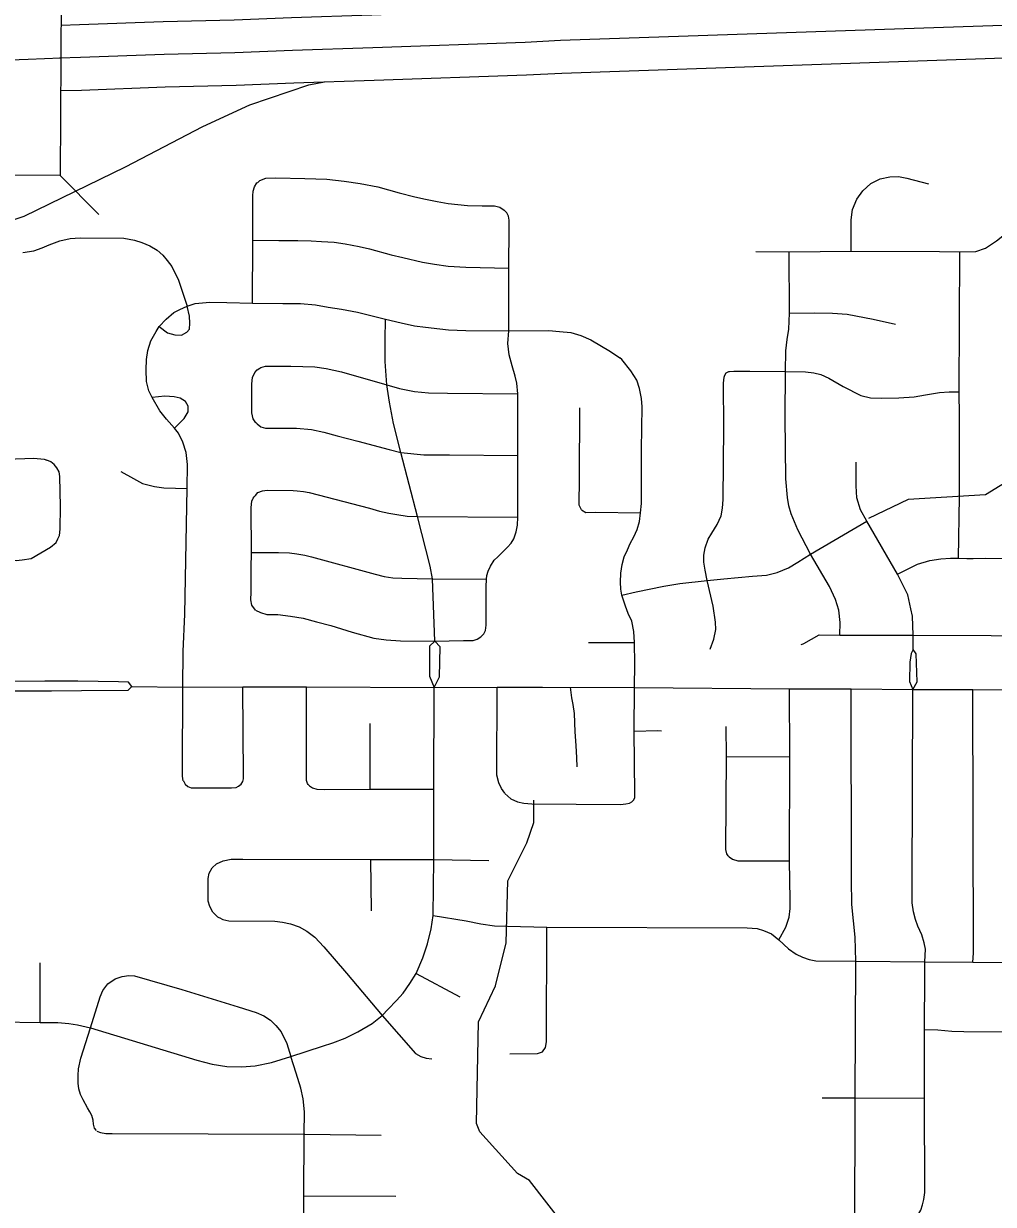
# Model space of a CAD drawing. Extents: x -1403959 to 81668, y -1400582 to 11018.
# Drawn here: x 6609 to 6695.1, y 8575.1 to 8679.9 of the extents above; entities that cross this region are included whole.
import ezdxf

# ---------------------------------------------------------------- set-up
doc = ezdxf.new("R2010")
doc.units = 0
for name, color, linetype in [('tdCiAirportTxt', 7, 'Continuous'), ('tdCiCityCartoShort', 7, 'Continuous'), ('tdCiCityStreetTxt', 7, 'Continuous'), ('tdCiSectNmbr', 7, 'Continuous'), ('tdCiSectTwpRng', 7, 'Continuous'), ('tdCoPriCL', 7, 'Continuous'), ('tdCoSurfBitum', 7, 'Continuous')]:
    doc.layers.add(name, color=color, linetype=linetype)

msp = doc.modelspace()

# ---------------------------------------------------------------- linework, layer by layer
at = {"layer": 'tdCiAirportTxt'}
for points in [[(6612.37, 8679.72), (6614, 8679.77), (6621.43, 8680.05), (6627.71, 8680.19), (6632.8, 8680.4), (6639.93, 8680.64), (6653.4, 8681.11), (6656.54, 8681.26), (6697.52, 8682.67)], [(6612.34, 8673.91), (6614.19, 8673.96), (6621.61, 8674.25), (6627.89, 8674.39), (6633.02, 8674.6), (6640.13, 8674.84), (6653.65, 8675.31), (6656.78, 8675.47), (6697.73, 8676.87)]]:
    msp.add_lwpolyline(points, dxfattribs=at)
at = {"layer": 'tdCiCityCartoShort'}
for points in [[(6697.62, 8679.74), (6656.66, 8678.34), (6653.52, 8678.18), (6640.02, 8677.71), (6632.9, 8677.47), (6627.79, 8677.26), (6621.51, 8677.12), (6614.09, 8676.84), (6612.24, 8676.78)], [(6612.35, 8676.79), (6609.45, 8676.68), (6600.68, 8676.35), (6594.25, 8676.15), (6589.34, 8675.95), (6581.44, 8675.68), (6574.41, 8675.43), (6564.49, 8675.1), (6561.46, 8674.98), (6537.14, 8674.12), (6520.6, 8673.54), (6520.28, 8673.53), (6514.69, 8673.35)]]:
    msp.add_lwpolyline(points, dxfattribs=at)
at = {"layer": 'tdCiCityStreetTxt'}
for p, q in [((6612.41, 8687.82), (6612.3, 8666.37)), ((6612.3, 8666.37), (6602.55, 8666.42)), ((6612.3, 8666.37), (6612.3, 8666.37)), ((6612.3, 8666.37), (6615.73, 8662.91))]:
    msp.add_line(p, q, dxfattribs=at)
at = {"layer": 'tdCiSectNmbr'}
for points in [[(6610.92, 8621.51), (6607.52, 8621.48), (6607.05, 8621.47)], [(6613.85, 8621.52), (6613.17, 8621.53), (6610.92, 8621.51)], [(6617.46, 8621.45), (6613.85, 8621.52)], [(6618.65, 8621.05), (6618.34, 8621.43), (6617.46, 8621.45)], [(6607.1, 8620.68), (6607.51, 8620.67), (6608.59, 8620.65), (6611.53, 8620.67)], [(6611.53, 8620.67), (6614.18, 8620.69)], [(6614.18, 8620.69), (6618.31, 8620.72), (6618.65, 8621.05)], [(6618.65, 8621.05), (6623.17, 8620.99), (6628.49, 8621.02), (6634.15, 8621), (6645.45, 8620.96), (6651.06, 8620.97), (6655.08, 8620.97), (6663.23, 8620.95), (6676.97, 8620.85), (6682.44, 8620.85), (6687.91, 8620.79), (6693.25, 8620.79), (6698.65, 8620.76)]]:
    msp.add_lwpolyline(points, dxfattribs=at)
at = {"layer": 'tdCiSectTwpRng'}
for points in [[(6629.35, 8655.06), (6629.38, 8660.63), (6629.38, 8661.01), (6629.38, 8664.57), (6629.42, 8665), (6629.51, 8665.37), (6629.74, 8665.72), (6629.81, 8665.77)], [(6629.81, 8665.77), (6630.01, 8665.93), (6630.52, 8666.14), (6631.41, 8666.16), (6634, 8666.12), (6635.95, 8666.04), (6637.48, 8665.88), (6638.91, 8665.66), (6640.45, 8665.36), (6642.37, 8664.84), (6643.75, 8664.49), (6644.7, 8664.28), (6645.73, 8664.08), (6646.7, 8663.9), (6648.43, 8663.71), (6649.73, 8663.68), (6650.82, 8663.68), (6651.29, 8663.56), (6651.67, 8663.31), (6651.89, 8663.08)], [(6682.44, 8659.65), (6682.44, 8662.45), (6682.58, 8663.35), (6682.95, 8664.27), (6683.48, 8665.03), (6684.2, 8665.67), (6685.03, 8666.07), (6685.89, 8666.27), (6686.66, 8666.28), (6687.39, 8666.13), (6689.32, 8665.64)], [(6674, 8659.63), (6676.94, 8659.61), (6682.44, 8659.65), (6690.29, 8659.62), (6692.08, 8659.61), (6693.52, 8659.64), (6694.36, 8659.93), (6695.33, 8660.59), (6698.55, 8663.16), (6699.74, 8664.04), (6700.47, 8664.42), (6701.1, 8664.61), (6702.04, 8664.66), (6704.19, 8664.65)], [(6649.78, 8625.63), (6649.86, 8625.71), (6650, 8626.01), (6650.08, 8626.48), (6650.08, 8629.87), (6650.1, 8630.56), (6650.13, 8630.9), (6650.25, 8631.28), (6650.46, 8631.72), (6650.79, 8632.24), (6651.1, 8632.54), (6651.53, 8632.95), (6651.96, 8633.4), (6652.29, 8633.77), (6652.52, 8634.13), (6652.73, 8634.76), (6652.85, 8635.35), (6652.88, 8636.07), (6652.87, 8639.38), (6652.87, 8641.54), (6652.89, 8645.96), (6652.89, 8647.01), (6652.8, 8647.94), (6652.66, 8648.58), (6652.39, 8649.48), (6652.11, 8650.47), (6652, 8651.46), (6652.07, 8652.6), (6652.07, 8658.16), (6652.12, 8661.78), (6652.11, 8662.41), (6652.04, 8662.76), (6651.91, 8663.06), (6651.89, 8663.08)], [(6608.96, 8659.54), (6609.95, 8659.69), (6610.68, 8659.95), (6611.32, 8660.23), (6612.25, 8660.57), (6613.18, 8660.8), (6614.05, 8660.85), (6617.93, 8660.81), (6618.87, 8660.65), (6619.53, 8660.43), (6620.25, 8660.15), (6620.89, 8659.75), (6621.38, 8659.31), (6621.78, 8658.83), (6622.19, 8658.29), (6622.78, 8657.1), (6623.56, 8654.78), (6624.25, 8655.01), (6625.55, 8655.15), (6627.07, 8655.1), (6629.35, 8655.06), (6632.05, 8655.03), (6633.6, 8655.01), (6634.92, 8654.89), (6636.05, 8654.71), (6637.25, 8654.51), (6638.65, 8654.26), (6641.14, 8653.63), (6642.53, 8653.3), (6643.71, 8653.05), (6644.7, 8652.93), (6645.95, 8652.76), (6646.72, 8652.68), (6648.27, 8652.63), (6652.07, 8652.6), (6655.63, 8652.62), (6656.57, 8652.55), (6657.59, 8652.44), (6658.48, 8652.19), (6659.36, 8651.81), (6661.1, 8650.77), (6661.93, 8650.19)], [(6629.38, 8660.63), (6631.69, 8660.61), (6633.36, 8660.6), (6634.55, 8660.57), (6635.48, 8660.53), (6636.58, 8660.45), (6637.58, 8660.3), (6638.81, 8660.09), (6639.73, 8659.86), (6641.64, 8659.35), (6642.67, 8659.09), (6644.42, 8658.69), (6645.49, 8658.51), (6646.69, 8658.34), (6648.26, 8658.23), (6652.07, 8658.16)], [(6676.59, 8644.93), (6676.63, 8648.98), (6676.66, 8650.82), (6676.77, 8651.84), (6676.91, 8652.75), (6676.97, 8654.15), (6676.94, 8659.61)], [(6692.06, 8645.04), (6692.02, 8647.18), (6692.08, 8659.61)], [(6623.17, 8620.98), (6623.19, 8624.14), (6623.34, 8627.45), (6623.55, 8638.6), (6623.59, 8640.73), (6623.47, 8641.8), (6623.17, 8642.73), (6622.78, 8643.51), (6622.44, 8643.97), (6621.73, 8644.77), (6621.14, 8645.49), (6620.44, 8646.67), (6620.14, 8647.27), (6619.95, 8648.1), (6619.9, 8649.13), (6619.94, 8650.05), (6620.07, 8650.86), (6620.33, 8651.71), (6620.79, 8652.53), (6621.08, 8652.98), (6621.69, 8653.62), (6622.37, 8654.21), (6622.91, 8654.49), (6623.56, 8654.78)], [(6621.08, 8652.98), (6621.82, 8652.42), (6622.46, 8652.25), (6623.04, 8652.22), (6623.51, 8652.49), (6623.75, 8652.74), (6623.8, 8653.27), (6623.77, 8653.89), (6623.56, 8654.78)], [(6676.97, 8654.15), (6679.24, 8654.19), (6680.78, 8654.16), (6682.1, 8654.07), (6684.4, 8653.64), (6686.37, 8653.19)], [(6645.52, 8625.06), (6645.3, 8630.6), (6645.12, 8631.71), (6643.98, 8636.11), (6642.49, 8641.8), (6641.85, 8644.37), (6641.51, 8646.26), (6641.27, 8647.82), (6641.11, 8649.87), (6641.11, 8651.8), (6641.14, 8653.63)], [(6663.23, 8620.95), (6663.25, 8623.04), (6663.23, 8624.96), (6663.17, 8625.92), (6662.98, 8626.85), (6662.68, 8627.53), (6662.43, 8628.17), (6662.12, 8629.14), (6662.02, 8629.69), (6661.99, 8630.31), (6662.01, 8631.1), (6662.14, 8631.88), (6662.31, 8632.55), (6662.6, 8633.17), (6662.86, 8633.73), (6663.18, 8634.32), (6663.46, 8634.97), (6663.68, 8635.67), (6663.77, 8636.45), (6663.86, 8637.28), (6663.85, 8642.07), (6663.9, 8645.84), (6663.86, 8646.6), (6663.68, 8647.48), (6663.44, 8648.23), (6662.92, 8649.06), (6662.11, 8650.06), (6661.93, 8650.19)], [(6629.67, 8644.42), (6629.65, 8644.43), (6629.42, 8644.78), (6629.3, 8645.31), (6629.3, 8647.88), (6629.36, 8648.47), (6629.55, 8648.9), (6629.75, 8649.13)], [(6629.75, 8649.13), (6629.75, 8649.13), (6630.01, 8649.29)], [(6630.01, 8649.29), (6630.1, 8649.34), (6630.49, 8649.45), (6632.75, 8649.45), (6634.88, 8649.4), (6635.87, 8649.26), (6637.23, 8648.95), (6641.27, 8647.82), (6642.4, 8647.49), (6643.72, 8647.22), (6644.97, 8647.1), (6646.64, 8647.06), (6652.89, 8647.01)], [(6669.95, 8624.34), (6670.27, 8625.24), (6670.44, 8626.11), (6670.43, 8626.76), (6670.2, 8628.16), (6669.67, 8630.44), (6669.49, 8631.37), (6669.39, 8632.08), (6669.38, 8632.69), (6669.51, 8633.33), (6669.76, 8634.12), (6670.09, 8634.65), (6670.55, 8635.41), (6670.92, 8636.19), (6671.04, 8636.86), (6671.11, 8637.64), (6671.15, 8644.05), (6671.14, 8647.94), (6671.19, 8648.49), (6671.23, 8648.66), (6671.35, 8648.87), (6671.47, 8648.94), (6671.6, 8648.98)], [(6671.6, 8648.98), (6671.66, 8649), (6672.03, 8649.01), (6673.45, 8649.02), (6676.63, 8648.98), (6678.4, 8648.96), (6679.15, 8648.87), (6679.77, 8648.72), (6680.47, 8648.41), (6681.73, 8647.67), (6683.31, 8646.85), (6684.16, 8646.64), (6685.17, 8646.61), (6686.67, 8646.64), (6688.04, 8646.75), (6689.05, 8646.92), (6690.29, 8647.13), (6691.13, 8647.18), (6692.02, 8647.18)], [(6622.44, 8643.97), (6623.29, 8644.81), (6623.63, 8645.41), (6623.64, 8645.92), (6623.39, 8646.34), (6622.94, 8646.62), (6622.4, 8646.74), (6621.58, 8646.8), (6620.44, 8646.67)], [(6658.54, 8636.72), (6658.32, 8637.13), (6658.36, 8639.52), (6658.39, 8645.77)], [(6629.75, 8644.35), (6629.67, 8644.42)], [(6629.75, 8644.35), (6630.08, 8644.09), (6630.51, 8643.96), (6631.44, 8643.97), (6633.24, 8643.95), (6634.58, 8643.84), (6635.67, 8643.6), (6636.86, 8643.28), (6638.69, 8642.82), (6641.48, 8642.06), (6642.49, 8641.8), (6644.53, 8641.59), (6646.82, 8641.59), (6652.87, 8641.54)], [(6681.45, 8625.6), (6681.47, 8626.72), (6681.37, 8627.81), (6681.07, 8628.77), (6680.54, 8629.91), (6678.83, 8632.79), (6677.73, 8634.93), (6677.14, 8636.36), (6676.93, 8637.08), (6676.79, 8637.8), (6676.64, 8639.48), (6676.59, 8644.93)], [(6691.97, 8632.42), (6692.06, 8637.86), (6692.06, 8645.04)], [(6607.52, 8641.22), (6609.96, 8641.29), (6610.87, 8641.22), (6611.11, 8641.12)], [(6612.09, 8634.15), (6612.23, 8634.44), (6612.3, 8634.99), (6612.31, 8637), (6612.26, 8639.66), (6612.19, 8640.08), (6611.98, 8640.44), (6611.74, 8640.74), (6611.45, 8640.97), (6611.11, 8641.12)], [(6687.95, 8624.33), (6687.96, 8625.61), (6687.88, 8627.27), (6687.74, 8627.94), (6687.49, 8629.17), (6686.56, 8631.02), (6683.85, 8635.72), (6683.29, 8636.71), (6682.95, 8637.77), (6682.88, 8638.84), (6682.88, 8640.93)], [(6617.67, 8640.11), (6618.8, 8639.49), (6619.59, 8639.04), (6620.64, 8638.79), (6621.49, 8638.67), (6623.55, 8638.6)], [(6629.5, 8637.86), (6629.6, 8637.98), (6629.83, 8638.24), (6630.24, 8638.41), (6630.65, 8638.47), (6632.94, 8638.44), (6633.32, 8638.4), (6633.86, 8638.33), (6634.38, 8638.25), (6639.71, 8636.87), (6640.62, 8636.61), (6641.43, 8636.43), (6642.16, 8636.3), (6643.08, 8636.16), (6643.98, 8636.11), (6652.88, 8636.07)], [(6629.6, 8627.82), (6629.28, 8628.25), (6629.19, 8628.74), (6629.24, 8629.42), (6629.24, 8631.54), (6629.26, 8632.94), (6629.22, 8636.92), (6629.28, 8637.47), (6629.42, 8637.74), (6629.5, 8637.86)], [(6658.54, 8636.72), (6658.92, 8636.49), (6659.77, 8636.51), (6663.77, 8636.45)], [(6662.12, 8629.14), (6663.37, 8629.43), (6665.84, 8629.95), (6667.25, 8630.19), (6669.67, 8630.44), (6671.15, 8630.58), (6673.71, 8630.84), (6674.95, 8630.92), (6675.89, 8631.16), (6676.88, 8631.58), (6677.73, 8632.07), (6678.83, 8632.79), (6683.85, 8635.72)], [(6607.09, 8632.42), (6608.37, 8632.23), (6608.92, 8632.27), (6609.72, 8632.41), (6611.44, 8633.4), (6611.94, 8633.83), (6612.09, 8634.15)], [(6629.26, 8632.94), (6631.64, 8632.94), (6632.64, 8632.89), (6633.29, 8632.82), (6633.99, 8632.69), (6634.58, 8632.55), (6640.24, 8631), (6641.03, 8630.8), (6641.8, 8630.68), (6642.58, 8630.64), (6645.3, 8630.6), (6650.1, 8630.56)], [(6686.56, 8631.02), (6688.34, 8631.9), (6689.42, 8632.23), (6690.39, 8632.36), (6691.25, 8632.42), (6691.97, 8632.42)], [(6691.97, 8632.42), (6692.7, 8632.41), (6693.28, 8632.39), (6694.36, 8632.42), (6704.46, 8632.32)], [(6629.6, 8627.82), (6630.06, 8627.6), (6630.61, 8627.44), (6631.2, 8627.44), (6631.59, 8627.44), (6632.73, 8627.29), (6633.85, 8627.09), (6635.03, 8626.77), (6636.3, 8626.44), (6638.18, 8625.87), (6640.11, 8625.34), (6641.2, 8625.19), (6642.47, 8625.08), (6645.52, 8625.06), (6648.07, 8625.11), (6648.92, 8625.13), (6649.27, 8625.24), (6649.61, 8625.46), (6649.78, 8625.63)], [(6678.25, 8624.87), (6679.6, 8625.62), (6681.45, 8625.6), (6687.96, 8625.61), (6694.87, 8625.57), (6700.97, 8625.55)], [(6645.52, 8625.06), (6645.06, 8624.62), (6645.04, 8621.97), (6645.45, 8620.96)], [(6645.45, 8620.96), (6645.93, 8621.89), (6645.99, 8624.56), (6645.52, 8625.06)], [(6659.15, 8624.94), (6663.23, 8624.96)], [(6678.04, 8624.75), (6678.05, 8624.76)], [(6678.05, 8624.76), (6678.25, 8624.87)], [(6687.95, 8624.33), (6687.78, 8623.97), (6687.66, 8623.21), (6687.62, 8621.49), (6687.91, 8620.79)], [(6687.91, 8620.79), (6688.29, 8621.47), (6688.22, 8623.94), (6687.95, 8624.33)], [(6687.95, 8624.33), (6687.95, 8624.33)], [(6606.84, 8591.3), (6610.5, 8591.23), (6612.08, 8591.23), (6613.06, 8591.15), (6613.83, 8591.04), (6614.97, 8590.76), (6624.42, 8587.89), (6625.76, 8587.55), (6627.06, 8587.32), (6628.37, 8587.29), (6629.58, 8587.4), (6631.02, 8587.68), (6632.74, 8588.22), (6635.57, 8589.14), (6636.47, 8589.43), (6637.56, 8589.83), (6638.68, 8590.41), (6639.95, 8591.15), (6640.85, 8591.86), (6641.38, 8592.41), (6642.13, 8593.19), (6642.7, 8593.83), (6643.3, 8594.68), (6643.85, 8595.58), (6644.47, 8596.96), (6644.88, 8598.22), (6645.19, 8599.53), (6645.37, 8600.72), (6645.43, 8605.68), (6645.44, 8611.92), (6645.45, 8620.96)], [(6623.21, 8612.68), (6623.15, 8613.09), (6623.15, 8613.63), (6623.17, 8620.98)], [(6628.51, 8612.74), (6628.54, 8612.84), (6628.55, 8613.05), (6628.49, 8621.02)], [(6634.28, 8612.36), (6634.22, 8612.45), (6634.13, 8612.71), (6634.13, 8613.25), (6634.15, 8621)], [(6651.72, 8611.57), (6651.43, 8611.99), (6651.19, 8612.51), (6651.03, 8613.17), (6651.06, 8620.97)], [(6658.14, 8613.93), (6658.11, 8614.72), (6658.07, 8615.82), (6657.98, 8617.02), (6657.9, 8618.65), (6657.79, 8619.46), (6657.67, 8620.03), (6657.55, 8620.97)], [(6663.05, 8610.86), (6663.18, 8611), (6663.25, 8611.18), (6663.25, 8611.56), (6663.2, 8617.07), (6663.23, 8620.95)], [(6676.02, 8598.58), (6676.64, 8599.68), (6676.96, 8600.58), (6677.04, 8601.34), (6677.04, 8602.13), (6676.97, 8605.58), (6677.02, 8614.81), (6676.97, 8620.85)], [(6682.77, 8572.35), (6682.81, 8584.54), (6682.86, 8596.67), (6682.8, 8598.79), (6682.52, 8601.69), (6682.47, 8603.9), (6682.44, 8620.85)], [(6688.12, 8560.41), (6688.12, 8572.36), (6688.15, 8573.45), (6688.22, 8573.74), (6688.34, 8574.08), (6688.63, 8574.59), (6688.79, 8575.07), (6688.91, 8575.54), (6688.99, 8576.16), (6688.96, 8584.52), (6688.96, 8590.61), (6688.99, 8595.48), (6688.99, 8596.61), (6689.03, 8597.75), (6688.93, 8598.3), (6688.71, 8599.02), (6688.36, 8599.78), (6688.17, 8600.38), (6687.99, 8601.05), (6687.87, 8601.84), (6687.86, 8603.24), (6687.91, 8620.79)], [(6693.25, 8596.59), (6693.29, 8597.39), (6693.25, 8620.79)], [(6639.79, 8611.93), (6639.79, 8617.77)], [(6663.2, 8617.07), (6665.29, 8617.13), (6665.62, 8617.12)], [(6671.55, 8606.03), (6671.41, 8606.21), (6671.33, 8606.58), (6671.38, 8614.83), (6671.36, 8617.48)], [(6671.38, 8614.83), (6677.02, 8614.81)], [(6623.21, 8612.67), (6623.22, 8612.66), (6623.36, 8612.39), (6623.36, 8612.38)], [(6623.36, 8612.38), (6623.6, 8612.16), (6623.92, 8612.06), (6624.49, 8612.04), (6627.47, 8612.04), (6627.9, 8612.09), (6628.11, 8612.19), (6628.34, 8612.37), (6628.48, 8612.61), (6628.51, 8612.74)], [(6634.28, 8612.36), (6634.39, 8612.22)], [(6634.39, 8612.22), (6634.66, 8612.05), (6635.04, 8611.92), (6635.71, 8611.91), (6639.79, 8611.93), (6645.44, 8611.92)], [(6651.73, 8611.56), (6652.27, 8611.08), (6652.86, 8610.8), (6653.4, 8610.68), (6654.13, 8610.63), (6661.99, 8610.57), (6662.47, 8610.62), (6662.79, 8610.69), (6663, 8610.81), (6663.05, 8610.86)], [(6626.14, 8605.3), (6626.75, 8605.57), (6627.46, 8605.72), (6628.49, 8605.73), (6639.85, 8605.7), (6645.43, 8605.68), (6650.32, 8605.61)], [(6639.9, 8601.13), (6639.85, 8605.7)], [(6671.55, 8606.03), (6671.63, 8605.93), (6671.93, 8605.71), (6672.39, 8605.58), (6676.97, 8605.58)], [(6626.59, 8600.43), (6626.28, 8600.59), (6625.82, 8601.02), (6625.56, 8601.51), (6625.4, 8602.01), (6625.4, 8604.01), (6625.49, 8604.47), (6625.77, 8604.96), (6626.14, 8605.3)], [(6626.59, 8600.43), (6626.72, 8600.36), (6627.26, 8600.26), (6631.32, 8600.21), (6632.02, 8600.14), (6632.73, 8599.98), (6633.48, 8599.71), (6634.16, 8599.34), (6634.87, 8598.79), (6635.66, 8597.94), (6637.68, 8595.61), (6640.85, 8591.86)], [(6645.37, 8600.72), (6648.3, 8600.25), (6649.61, 8600), (6650.82, 8599.81), (6651.98, 8599.77), (6655.45, 8599.69), (6673.23, 8599.64), (6674.1, 8599.57), (6674.67, 8599.39), (6675.37, 8599.09), (6676.02, 8598.58), (6676.89, 8597.76), (6677.57, 8597.3), (6678.14, 8597.02), (6678.73, 8596.83), (6679.33, 8596.7), (6682.86, 8596.67), (6688.99, 8596.61), (6693.25, 8596.59), (6698.64, 8596.53)], [(6652.18, 8588.44), (6654.63, 8588.49), (6655.08, 8588.64), (6655.33, 8589.03), (6655.42, 8589.51), (6655.45, 8599.69)], [(6610.5, 8591.23), (6610.52, 8596.53)], [(6615.5, 8581.64), (6615.32, 8581.86), (6615.24, 8582.2), (6615.2, 8582.58), (6615.08, 8582.99), (6614.91, 8583.32), (6614.71, 8583.66), (6614.32, 8584.38), (6614.1, 8584.85), (6613.94, 8585.35), (6613.89, 8585.84), (6613.87, 8586.52), (6613.9, 8587.12), (6614.13, 8588.07), (6614.97, 8590.76), (6615.82, 8593.5), (6616.08, 8594.08), (6616.51, 8594.65), (6617.17, 8595.12)], [(6617.17, 8595.12), (6617.24, 8595.14)], [(6617.24, 8595.14), (6617.78, 8595.31), (6618.39, 8595.41), (6618.89, 8595.38), (6623.09, 8594.15), (6628.07, 8592.63), (6629.66, 8592.11), (6630.34, 8591.83), (6630.93, 8591.45), (6631.43, 8590.98), (6631.89, 8590.42), (6632.38, 8589.38), (6632.74, 8588.22)], [(6643.85, 8595.58), (6647.73, 8593.51)], [(6640.85, 8591.86), (6643.81, 8588.49), (6644.29, 8588.22), (6644.75, 8588.08), (6645.26, 8588.01)], [(6688.96, 8590.61), (6690.14, 8590.58), (6691.39, 8590.46), (6692.43, 8590.43), (6704.12, 8590.34), (6728.25, 8590.38)], [(6633.92, 8572.52), (6633.89, 8575.87), (6633.94, 8581.34), (6633.96, 8583.3), (6633.85, 8584.45), (6633.63, 8585.42), (6633.23, 8586.74), (6632.74, 8588.22)], [(6679.88, 8584.54), (6682.81, 8584.54), (6688.96, 8584.52)], [(6615.55, 8581.58), (6615.87, 8581.46), (6616.33, 8581.4), (6616.9, 8581.39), (6633.94, 8581.34), (6633.98, 8581.34), (6640.75, 8581.25)], [(6633.89, 8575.87), (6642.05, 8575.84)]]:
    msp.add_lwpolyline(points, dxfattribs=at)
at = {"layer": 'tdCoPriCL'}
msp.add_lwpolyline([(6607.24, 8662.14), (6609.09, 8662.76), (6618.08, 8667.15), (6624.94, 8670.71), (6629.12, 8672.64), (6634.33, 8674.42), (6635.73, 8674.7)], dxfattribs=at)
at = {"layer": 'tdCoSurfBitum'}
for points in [[(6699.57, 8641.25), (6694.37, 8638.06), (6687.5, 8637.62), (6683.98, 8635.94)], [(6656.98, 8573.25), (6653.93, 8577.23), (6652.86, 8577.84), (6649.51, 8581.52), (6649.21, 8582.28), (6649.38, 8591.29), (6650.91, 8594.49), (6651.84, 8598.31), (6652, 8603.8), (6653.69, 8607.16), (6654.3, 8608.99), (6654.31, 8610.97)]]:
    msp.add_lwpolyline(points, dxfattribs=at)

doc.saveas('drawing.dxf')
